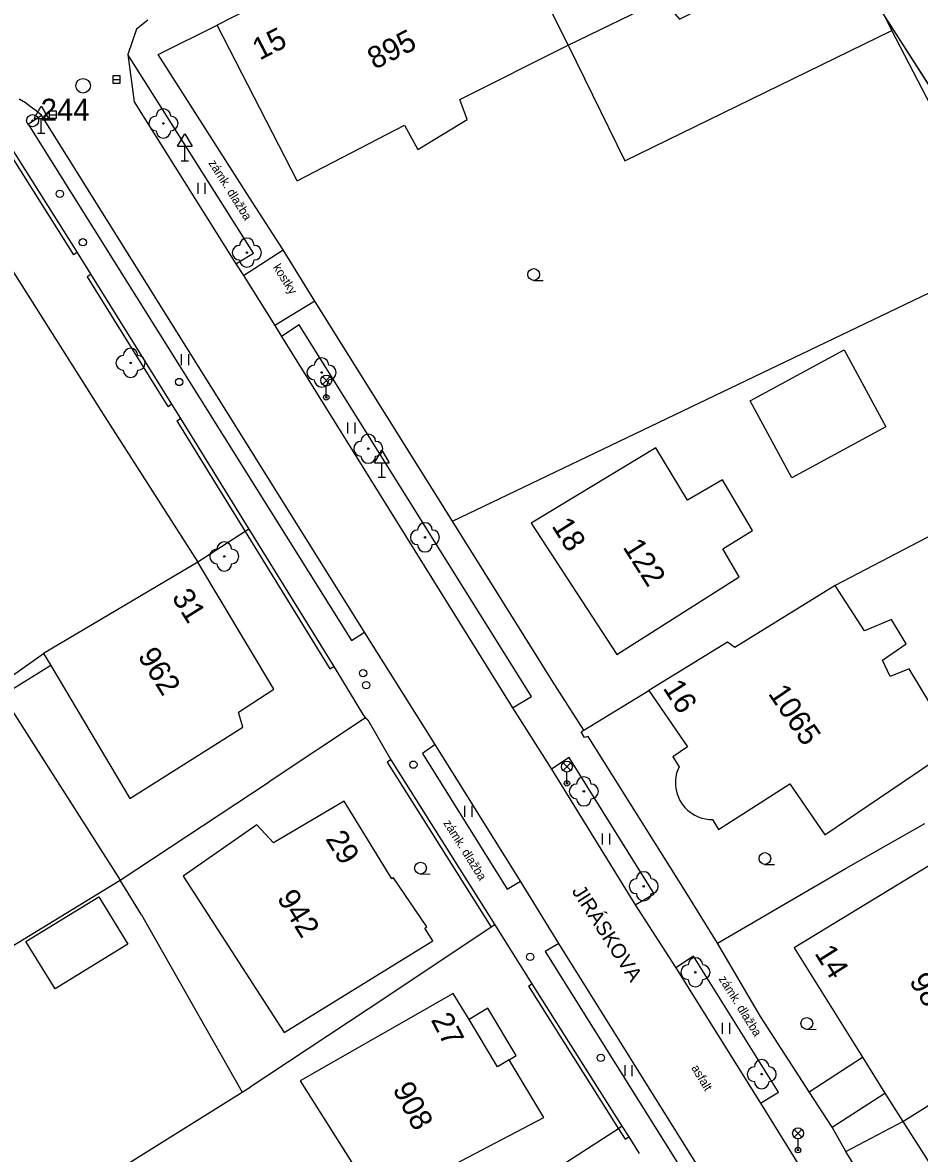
# Model space of a CAD drawing. Extents: x -493753 to -49290, y -1127285 to -112654.
# Drawn here: x -492845.7 to -492784.3, y -1126869.8 to -1126792.4 of the extents above; entities that cross this region are included whole.
import ezdxf

# ---------------------------------------------------------------- set-up
doc = ezdxf.new("R2010")
doc.units = 0
for name, color, linetype in [('Vrstva 1', 7, 'Continuous'), ('Vrstva 10', 7, 'Continuous'), ('Vrstva 11', 7, 'Continuous'), ('Vrstva 22', 7, 'Continuous'), ('Vrstva 27', 7, 'Continuous'), ('Vrstva 28', 7, 'Continuous'), ('Vrstva 33', 7, 'Continuous'), ('Vrstva 34', 7, 'Continuous'), ('Vrstva 36', 7, 'Continuous'), ('Vrstva 40', 7, 'Continuous'), ('Vrstva 43', 7, 'Continuous'), ('Vrstva 44', 7, 'Continuous'), ('Vrstva 45', 7, 'Continuous'), ('Vrstva 5', 7, 'Continuous'), ('Vrstva 60', 7, 'Continuous'), ('Vrstva 63', 7, 'Continuous'), ('Vrstva 7', 7, 'Continuous'), ('Vrstva 8', 7, 'Continuous')]:
    doc.layers.add(name, color=color, linetype=linetype)

msp = doc.modelspace()

# ---------------------------------------------------------------- linework, layer by layer
at = {"layer": 'Vrstva 1'}
msp.add_lwpolyline([(-493753.129, -1126773.634), (-493540.881, -1127284.865), (-492737.61, -1126868.64), (-492950.39, -1126535.73)], dxfattribs=at)
at = {"layer": 'Vrstva 10'}
for p, q in [((-492837.9, -1126792.82), (-492838.48, -1126794.56)), ((-492837.11, -1126792.2), (-492837.9, -1126792.82)), ((-492838.48, -1126794.56), (-492838.06, -1126797.79)), ((-492829.87, -1126808.17), (-492838.48, -1126794.56)), ((-492838.06, -1126797.79), (-492831.08, -1126808.9)), ((-492845.32, -1126799.32), (-492844.39, -1126798.72)), ((-492822.27, -1126834.12), (-492844.39, -1126798.72)), ((-492845.32, -1126799.32), (-492823.18, -1126834.69)), ((-492831.08, -1126808.9), (-492829.87, -1126808.17)), ((-492831.08, -1126808.9), (-492830.57, -1126809.69)), ((-492830.57, -1126809.69), (-492828.42, -1126813.11)), ((-492828.42, -1126813.11), (-492827.97, -1126813.87)), ((-492826.76, -1126813.08), (-492827.97, -1126813.87)), ((-492810.85, -1126838.53), (-492826.76, -1126813.08)), ((-492827.97, -1126813.87), (-492812.14, -1126839.31)), ((-492823.18, -1126834.69), (-492822.27, -1126834.12)), ((-492817.44, -1126841.83), (-492822.27, -1126834.12)), ((-492812.14, -1126839.31), (-492810.85, -1126838.53)), ((-492812.14, -1126839.31), (-492809.48, -1126843.5)), ((-492817.44, -1126841.83), (-492818.31, -1126842.44)), ((-492818.31, -1126842.44), (-492812.51, -1126851.72)), ((-492811.59, -1126851.17), (-492817.44, -1126841.83)), ((-492808.26, -1126842.71), (-492809.48, -1126843.5)), ((-492802.45, -1126852.04), (-492808.26, -1126842.71)), ((-492809.48, -1126843.5), (-492803.74, -1126852.81)), ((-492812.51, -1126851.72), (-492811.59, -1126851.17)), ((-492808.98, -1126855.44), (-492811.59, -1126851.17)), ((-492803.74, -1126852.81), (-492802.45, -1126852.04)), ((-492803.74, -1126852.81), (-492800.95, -1126857.11)), ((-492808.98, -1126855.44), (-492809.9, -1126856)), ((-492795.78, -1126876.55), (-492808.98, -1126855.44)), ((-492809.9, -1126856), (-492796.66, -1126877.13)), ((-492799.76, -1126856.32), (-492800.95, -1126857.11)), ((-492793.92, -1126865.63), (-492799.76, -1126856.32)), ((-492795.16, -1126866.39), (-492793.92, -1126865.63))]:
    msp.add_line(p, q, dxfattribs=at)
for points in [[(-492845.18, -1126798.11), (-492845.49, -1126797.86), (-492845.92, -1126797.62)], [(-492844.39, -1126798.72), (-492844.77, -1126798.41), (-492845.18, -1126798.11)], [(-492800.95, -1126857.11), (-492795.16, -1126866.39), (-492792.5, -1126870.69)], [(-492812.38, -1126863.42), (-492811.89, -1126863.12), (-492813.84, -1126859.88), (-492815.12, -1126860.66)], [(-492791.83, -1126865.6), (-492788.17, -1126863.24)], [(-492790.26, -1126868.04), (-492786.64, -1126865.69)]]:
    msp.add_lwpolyline(points, dxfattribs=at)
at = {"layer": 'Vrstva 11'}
for p, q in [((-492830.57, -1126809.69), (-492827.86, -1126807.94)), ((-492825.67, -1126811.46), (-492828.42, -1126813.11))]:
    msp.add_line(p, q, dxfattribs=at)
for points in [[(-492786.16, -1126792.91), (-492786.688, -1126791.853)], [(-492804.46, -1126801.85), (-492786.16, -1126792.91)], [(-492778.19, -1126808.27), (-492786.16, -1126792.91)], [(-492808.34, -1126793.92), (-492804.46, -1126801.85)], [(-492809.19, -1126823.14), (-492778.19, -1126808.27)], [(-492795.88, -1126818.27), (-492789.44, -1126814.79)], [(-492789.44, -1126814.79), (-492786.58, -1126820.07)], [(-492793.02, -1126823.55), (-492795.88, -1126818.27)], [(-492768.809, -1126819.827), (-492790.06, -1126830.92)], [(-492786.58, -1126820.07), (-492793.02, -1126823.55)], [(-492843.76, -1126836.41), (-492847.07, -1126838.47)], [(-492847.07, -1126838.47), (-492839, -1126851.12)], [(-492839, -1126851.12), (-492828.8, -1126844.37)], [(-492789.3, -1126850.28), (-492783.91, -1126847.23)], [(-492852.19, -1126859.15), (-492839, -1126851.12)], [(-492837.54, -1126853.48), (-492839, -1126851.12)], [(-492845.46, -1126855.31), (-492840.48, -1126852.25)], [(-492840.48, -1126852.25), (-492838.49, -1126855.5)], [(-492837.54, -1126853.48), (-492830.65, -1126865.63)], [(-492843.47, -1126858.55), (-492845.46, -1126855.31)], [(-492838.49, -1126855.5), (-492843.47, -1126858.55)], [(-492820.62, -1126859), (-492828.96, -1126864.54)], [(-492828.96, -1126864.54), (-492830.11, -1126865.29)], [(-492843.63, -1126873.74), (-492830.65, -1126865.63)], [(-492830.65, -1126865.63), (-492830.11, -1126865.29)]]:
    msp.add_lwpolyline(points, dxfattribs=at)
at = {"layer": 'Vrstva 22'}
for centre in [(-492836.05, -1126799.28), (-492830.33, -1126808.13), (-492838.3, -1126815.68), (-492825.22, -1126816.34), (-492822.02, -1126821.56), (-492818.14, -1126827.63), (-492831.88, -1126828.94), (-492807.26, -1126845.03), (-492803.16, -1126851.53), (-492799.62, -1126857.42), (-492795.08, -1126864.4)]:
    msp.add_circle(centre, 0.05, dxfattribs=at)
for centre, start, end in [((-492836.05, -1126798.78), 0, 180), ((-492836.55, -1126799.28), 90, 270), ((-492835.55, -1126799.28), 270, 90), ((-492836.05, -1126799.78), 180, 0), ((-492830.83, -1126808.13), 90, 270), ((-492830.33, -1126807.63), 0, 180), ((-492829.83, -1126808.13), 270, 90), ((-492830.33, -1126808.63), 180, 0), ((-492838.8, -1126815.68), 90, 270), ((-492838.3, -1126815.18), 0, 180), ((-492837.8, -1126815.68), 270, 90), ((-492825.22, -1126815.84), 0, 180), ((-492825.72, -1126816.34), 90, 270), ((-492824.72, -1126816.34), 270, 90), ((-492838.3, -1126816.18), 180, 0), ((-492825.22, -1126816.84), 180, 0), ((-492822.02, -1126821.06), 0, 180), ((-492822.52, -1126821.56), 90, 270), ((-492821.52, -1126821.56), 270, 90), ((-492822.02, -1126822.06), 180, 0), ((-492818.14, -1126827.13), 0, 180), ((-492818.64, -1126827.63), 90, 270), ((-492817.64, -1126827.63), 270, 90), ((-492832.38, -1126828.94), 90, 270), ((-492831.88, -1126828.44), 0, 180), ((-492831.38, -1126828.94), 270, 90), ((-492818.14, -1126828.13), 180, 0), ((-492831.88, -1126829.44), 180, 0), ((-492807.26, -1126844.53), 0, 180), ((-492807.76, -1126845.03), 90, 270), ((-492806.76, -1126845.03), 270, 90), ((-492807.26, -1126845.53), 180, 0), ((-492803.66, -1126851.53), 90, 270), ((-492803.16, -1126851.03), 0, 180), ((-492802.66, -1126851.53), 270, 90), ((-492803.16, -1126852.03), 180, 0), ((-492799.62, -1126856.92), 0, 180), ((-492800.12, -1126857.42), 90, 270), ((-492799.12, -1126857.42), 270, 90), ((-492799.62, -1126857.92), 180, 0), ((-492795.08, -1126863.9), 0, 180), ((-492795.58, -1126864.4), 90, 270), ((-492794.58, -1126864.4), 270, 90), ((-492795.08, -1126864.9), 180, 0)]:
    msp.add_arc(centre, 0.5, start, end, dxfattribs=at)
at = {"layer": 'Vrstva 27'}
for p, q in [((-492839.52, -1126796.27), (-492839.02, -1126796.27)), ((-492843.87, -1126798.68), (-492843.37, -1126798.68))]:
    msp.add_line(p, q, dxfattribs=at)
for points in [[(-492839.52, -1126796.52), (-492839.02, -1126796.52), (-492839.02, -1126796.02), (-492839.52, -1126796.02)], [(-492843.87, -1126798.93), (-492843.37, -1126798.93), (-492843.37, -1126798.43), (-492843.87, -1126798.43)]]:
    msp.add_lwpolyline(points, close=True, dxfattribs=at)
msp.add_circle((-492841.55, -1126796.7), 0.5, dxfattribs=at)
at = {"layer": 'Vrstva 28'}
for centre in [(-492843.14, -1126804.1), (-492841.57, -1126807.42), (-492834.97, -1126816.99), (-492822.38, -1126836.93), (-492822.16, -1126837.75), (-492818.93, -1126843.2), (-492810.93, -1126856.36), (-492806.1, -1126863.28)]:
    msp.add_circle(centre, 0.25, dxfattribs=at)
at = {"layer": 'Vrstva 33'}
for p, q in [((-492825.165, -1126816.625), (-492824.635, -1126817.155)), ((-492825.165, -1126817.155), (-492824.635, -1126816.625)), ((-492824.9, -1126818.04), (-492824.9, -1126817.265)), ((-492808.685, -1126843.065), (-492808.155, -1126843.595)), ((-492808.685, -1126843.595), (-492808.155, -1126843.065)), ((-492808.42, -1126844.48), (-492808.42, -1126843.705)), ((-492792.855, -1126868.185), (-492792.325, -1126868.715)), ((-492792.855, -1126868.715), (-492792.325, -1126868.185)), ((-492792.59, -1126869.6), (-492792.59, -1126868.825))]:
    msp.add_line(p, q, dxfattribs=at)
for centre, radius in [((-492824.9, -1126816.89), 0.375), ((-492824.9, -1126818.04), 0.19), ((-492824.9, -1126818.04), 0.05), ((-492808.42, -1126843.33), 0.375), ((-492808.42, -1126844.48), 0.19), ((-492808.42, -1126844.48), 0.05), ((-492792.59, -1126868.45), 0.375), ((-492792.59, -1126869.6), 0.19), ((-492792.59, -1126869.6), 0.05)]:
    msp.add_circle(centre, radius, dxfattribs=at)
at = {"layer": 'Vrstva 34'}
for p, q in [((-492844.91, -1126798.94), (-492844.41, -1126798.09)), ((-492844.41, -1126798.09), (-492843.91, -1126798.94)), ((-492844.91, -1126798.94), (-492843.91, -1126798.94)), ((-492844.41, -1126799.94), (-492844.41, -1126798.94)), ((-492844.66, -1126799.94), (-492844.16, -1126799.94)), ((-492835.08, -1126800.84), (-492834.58, -1126799.99)), ((-492834.58, -1126799.99), (-492834.08, -1126800.84)), ((-492835.08, -1126800.84), (-492834.08, -1126800.84)), ((-492834.58, -1126801.84), (-492834.58, -1126800.84)), ((-492834.83, -1126801.84), (-492834.33, -1126801.84)), ((-492821.6, -1126822.52), (-492821.1, -1126821.67)), ((-492821.1, -1126821.67), (-492820.6, -1126822.52)), ((-492821.6, -1126822.52), (-492820.6, -1126822.52)), ((-492821.1, -1126823.52), (-492821.1, -1126822.52)), ((-492821.35, -1126823.52), (-492820.85, -1126823.52))]:
    msp.add_line(p, q, dxfattribs=at)
at = {"layer": 'Vrstva 36'}
for p, q in [((-492833.68, -1126804.1), (-492833.68, -1126803.35)), ((-492833.18, -1126804.1), (-492833.18, -1126803.35)), ((-492810.692, -1126810.03), (-492810.042, -1126810.027)), ((-492834.81, -1126815.84), (-492834.81, -1126815.09)), ((-492834.31, -1126815.84), (-492834.31, -1126815.09)), ((-492823.41, -1126820.52), (-492823.41, -1126819.77)), ((-492822.91, -1126820.52), (-492822.91, -1126819.77)), ((-492815.4, -1126846.78), (-492815.4, -1126846.03)), ((-492814.9, -1126846.78), (-492814.9, -1126846.03)), ((-492805.99, -1126848.67), (-492805.99, -1126847.92)), ((-492805.49, -1126848.67), (-492805.49, -1126847.92)), ((-492794.862, -1126850.03), (-492794.212, -1126850.027)), ((-492818.442, -1126850.69), (-492817.792, -1126850.687)), ((-492797.76, -1126861.63), (-492797.76, -1126860.88)), ((-492797.26, -1126861.63), (-492797.26, -1126860.88)), ((-492791.992, -1126861.33), (-492791.342, -1126861.327)), ((-492804.44, -1126864.53), (-492804.44, -1126863.78)), ((-492803.94, -1126864.53), (-492803.94, -1126863.78))]:
    msp.add_line(p, q, dxfattribs=at)
for centre in [(-492810.692, -1126809.627), (-492794.862, -1126849.627), (-492818.442, -1126850.287), (-492791.992, -1126860.927)]:
    msp.add_circle(centre, 0.403, dxfattribs=at)
at = {"layer": 'Vrstva 5'}
for p, q in [((-492808.34, -1126793.92), (-492813.67, -1126783.1)), ((-492826.9, -1126803.21), (-492832.37, -1126792.55)), ((-492802.33, -1126821.51), (-492810.86, -1126826.66)), ((-492800.17, -1126825.09), (-492802.33, -1126821.51)), ((-492797.77, -1126823.69), (-492800.17, -1126825.09)), ((-492795.71, -1126827.16), (-492797.77, -1126823.69)), ((-492810.86, -1126826.66), (-492805, -1126835.66)), ((-492797.74, -1126828.41), (-492795.71, -1126827.16)), ((-492796.63, -1126830.34), (-492797.74, -1126828.41)), ((-492805, -1126835.66), (-492796.63, -1126830.34)), ((-492782.51, -1126849.44), (-492792.86, -1126855.75)), ((-492816.2, -1126858.88), (-492826.68, -1126864.85)), ((-492815.12, -1126860.66), (-492816.2, -1126858.88)), ((-492813.17, -1126863.9), (-492815.12, -1126860.66)), ((-492812.38, -1126863.42), (-492813.17, -1126863.9)), ((-492810, -1126867.37), (-492812.38, -1126863.42)), ((-492826.68, -1126864.85), (-492821.34, -1126873.3)), ((-492821.34, -1126873.3), (-492810, -1126867.37)), ((-492785.42, -1126867.64), (-492779.37, -1126877.03))]:
    msp.add_line(p, q, dxfattribs=at)
for points in [[(-492808.34, -1126793.92), (-492801.88, -1126790.78), (-492800.7, -1126792.15), (-492797.17, -1126790.35), (-492797.84, -1126788.8), (-492791.029, -1126785.061)], [(-492824.14, -1126788.33), (-492832.37, -1126792.55)], [(-492826.9, -1126803.21), (-492819.54, -1126799.41), (-492818.62, -1126801.07), (-492815.25, -1126799.02), (-492815.75, -1126797.65), (-492808.34, -1126793.92)], [(-492861.81, -1126809.87), (-492850.64, -1126802.69), (-492850.48, -1126802.94), (-492840.05, -1126819.37), (-492833.69, -1126829.32)], [(-492833.69, -1126829.32), (-492844.25, -1126835.58)], [(-492843.76, -1126836.41), (-492838.34, -1126845.51), (-492830.61, -1126840.64), (-492830.91, -1126839.6), (-492828.48, -1126838.04), (-492833.69, -1126829.32)], [(-492790.06, -1126830.92), (-492796.92, -1126835.18), (-492797.42, -1126834.8), (-492802.8, -1126838.13)], [(-492798.46, -1126846.95), (-492798.03, -1126847.63), (-492793.15, -1126844.52), (-492790.75, -1126848.01), (-492781.79, -1126841.94), (-492784.99, -1126836.63), (-492786.28, -1126837.16), (-492786.81, -1126836.05), (-492785.18, -1126834.92), (-492786.2, -1126833.26), (-492788.04, -1126834.04), (-492790.06, -1126830.92)], [(-492854.34, -1126842.73), (-492844.25, -1126835.58)], [(-492844.25, -1126835.58), (-492843.76, -1126836.41)], [(-492802.8, -1126838.13), (-492800.16, -1126841.97), (-492801.17, -1126842.66), (-492800.74, -1126843.34)], [(-492800.74, -1126843.34), (-492800.83, -1126843.55), (-492800.91, -1126843.78), (-492800.96, -1126844.03), (-492800.99, -1126844.29), (-492800.99, -1126844.56), (-492800.96, -1126844.84), (-492800.9, -1126845.12), (-492800.81, -1126845.39), (-492800.68, -1126845.65), (-492800.52, -1126845.9), (-492800.34, -1126846.13), (-492800.13, -1126846.33), (-492799.91, -1126846.51), (-492799.67, -1126846.65), (-492799.42, -1126846.77), (-492799.17, -1126846.86), (-492798.93, -1126846.91), (-492798.69, -1126846.95), (-492798.46, -1126846.95)], [(-492823.67, -1126845.7), (-492828.52, -1126848.56), (-492829.66, -1126847.32), (-492834.69, -1126850.83), (-492827.77, -1126861.55)], [(-492827.77, -1126861.55), (-492817.61, -1126855.26), (-492818.15, -1126854.4), (-492818.01, -1126854.31), (-492820.29, -1126850.95), (-492820.4, -1126851.01), (-492823.67, -1126845.7)], [(-492792.86, -1126855.75), (-492788.17, -1126863.24), (-492786.64, -1126865.69), (-492785.42, -1126867.64)], [(-492785.42, -1126867.64), (-492776.28, -1126861.9)]]:
    msp.add_lwpolyline(points, dxfattribs=at)
at = {"layer": 'Vrstva 60'}
msp.add_lwpolyline([(-492991.121, -1127000), (-492737.61, -1126868.64), (-492950.39, -1126535.73), (-493125, -1126587.478)], dxfattribs=at)
at = {"layer": 'Vrstva 63'}
for radius in [0.412, 0.05]:
    msp.add_circle((-492845.01, -1126799.09), radius, dxfattribs=at)
at = {"layer": 'Vrstva 7'}
for p, q in [((-492836.41, -1126794.56), (-492832.37, -1126792.55)), ((-492829.98, -1126804.65), (-492836.41, -1126794.56)), ((-492846.86, -1126800.33), (-492841.95, -1126808.12)), ((-492846.95, -1126800.74), (-492842.2, -1126808.28)), ((-492827.86, -1126807.94), (-492829.98, -1126804.65)), ((-492841.95, -1126808.12), (-492842.2, -1126808.28)), ((-492841.01, -1126809.63), (-492841.27, -1126809.79)), ((-492841.27, -1126809.79), (-492835.75, -1126818.67)), ((-492841.01, -1126809.63), (-492835.5, -1126818.51)), ((-492835.75, -1126818.67), (-492835.5, -1126818.51)), ((-492835.14, -1126819.65), (-492834.89, -1126819.49)), ((-492835.14, -1126819.65), (-492830.44, -1126827.22)), ((-492834.89, -1126819.49), (-492830.19, -1126827.06)), ((-492830.44, -1126827.22), (-492824.65, -1126836.63)), ((-492830.19, -1126827.06), (-492824.39, -1126836.47)), ((-492824.65, -1126836.63), (-492824.39, -1126836.47)), ((-492820.48, -1126842.88), (-492820.73, -1126843.04)), ((-492820.73, -1126843.04), (-492813.61, -1126854.34)), ((-492820.48, -1126842.88), (-492813.36, -1126854.17)), ((-492798.1, -1126855.42), (-492789.3, -1126850.28)), ((-492795.16, -1126860.45), (-492798.1, -1126855.42)), ((-492811.06, -1126858.38), (-492810.81, -1126858.22)), ((-492811.06, -1126858.38), (-492804.89, -1126868.14)), ((-492810.81, -1126858.22), (-492804.65, -1126867.95)), ((-492804.65, -1126867.95), (-492804.89, -1126868.14)), ((-492789.33, -1126869.69), (-492790.26, -1126868.04)), ((-492804.43, -1126868.84), (-492804.18, -1126868.68)), ((-492781.83, -1126881.79), (-492789.33, -1126869.69))]:
    msp.add_line(p, q, dxfattribs=at)
for points in [[(-492816.25, -1126826.53), (-492825.67, -1126811.46)], [(-492816.25, -1126826.53), (-492809.19, -1126823.14)], [(-492809.45, -1126837.41), (-492816.25, -1126826.53)], [(-492830.19, -1126827.06), (-492830.44, -1126827.22), (-492833.69, -1126829.32)], [(-492807.26, -1126840.84), (-492802.8, -1126838.13)], [(-492822.2, -1126839.99), (-492828.8, -1126844.37)], [(-492822.34, -1126839.84), (-492822.2, -1126839.99), (-492822.06, -1126840.13)], [(-492806.97, -1126841.27), (-492807.21, -1126841.34), (-492807.44, -1126840.96), (-492807.26, -1126840.84)], [(-492800.25, -1126851.95), (-492806.97, -1126841.27)], [(-492813.36, -1126854.17), (-492813.61, -1126854.34), (-492820.62, -1126859)], [(-492790.26, -1126868.04), (-492791.83, -1126865.6), (-492795.16, -1126860.45)], [(-492804.65, -1126867.95), (-492804.18, -1126868.68)], [(-492789.33, -1126869.69), (-492785.42, -1126867.64)], [(-492804.89, -1126868.14), (-492812.6, -1126873.11)], [(-492804.89, -1126868.14), (-492804.43, -1126868.84)]]:
    msp.add_lwpolyline(points, dxfattribs=at)
at = {"layer": 'Vrstva 8'}
for p, q in [((-492841.95, -1126808.12), (-492841.01, -1126809.63)), ((-492835.5, -1126818.51), (-492834.89, -1126819.49))]:
    msp.add_line(p, q, dxfattribs=at)
for points in [[(-492825.67, -1126811.46), (-492827.86, -1126807.94)], [(-492824.39, -1126836.47), (-492822.34, -1126839.84)], [(-492807.26, -1126840.84), (-492809.45, -1126837.41)], [(-492822.06, -1126840.13), (-492820.48, -1126842.88)], [(-492798.1, -1126855.42), (-492800.25, -1126851.95)], [(-492813.36, -1126854.17), (-492810.81, -1126858.22)], [(-492804.18, -1126868.68), (-492803.46, -1126869.84)]]:
    msp.add_lwpolyline(points, dxfattribs=at)

# ---------------------------------------------------------------- texts
at = {"layer": 'Vrstva 40'}
for s, rotation, p in [('zámk. dlažba', 302.31839, (-492832.986, -1126801.989)), ('kostky', 302.15573, (-492828.564, -1126809.13)), ('zámk. dlažba', 302.23744, (-492816.903, -1126847.197)), ('zámk. dlažba', 302.01145, (-492798.053, -1126857.871)), ('asfalt', 300.69557, (-492799.924, -1126863.966))]:
    msp.add_text(s, height=0.6, rotation=rotation, dxfattribs=at).set_placement(p)
at = {"layer": 'Vrstva 43'}
for s, rotation, p in [('895', 26.76183, (-492821.588, -1126795.615)), ('122', 302.41494, (-492804.632, -1126828.297)), ('962', 302.22149, (-492837.844, -1126835.757)), ('1065', 304.16157, (-492794.68, -1126838.328)), ('942', 301.77055, (-492828.312, -1126852.333)), ('987', 302.14947, (-492785.024, -1126858.029)), ('908', 297.59973, (-492820.383, -1126865.411))]:
    msp.add_text(s, height=1.5, rotation=rotation, dxfattribs=at).set_placement(p)
at = {"layer": 'Vrstva 44'}
for s, rotation, p in [('15', 27.30318, (-492829.459, -1126794.981)), ('18', 302.41494, (-492809.5, -1126826.85)), ('31', 302.22149, (-492835.518, -1126831.737)), ('16', 302.50687, (-492801.882, -1126837.951)), ('29', 301.77055, (-492824.988, -1126848.281)), ('14', 302.14947, (-492791.497, -1126856.115)), ('27', 297.59973, (-492817.757, -1126860.673))]:
    msp.add_text(s, height=1.5, rotation=rotation, dxfattribs=at).set_placement(p)
at = {"layer": 'Vrstva 45'}
msp.add_text('JIRÁSKOVA', height=1, rotation=302.88495, dxfattribs=at).set_placement((-492808.116, -1126851.861))
at = {"layer": 'Vrstva 63'}
msp.add_text(' 244', height=1.5, dxfattribs=at).set_placement((-492845.01, -1126799.09))

doc.saveas('drawing.dxf')
